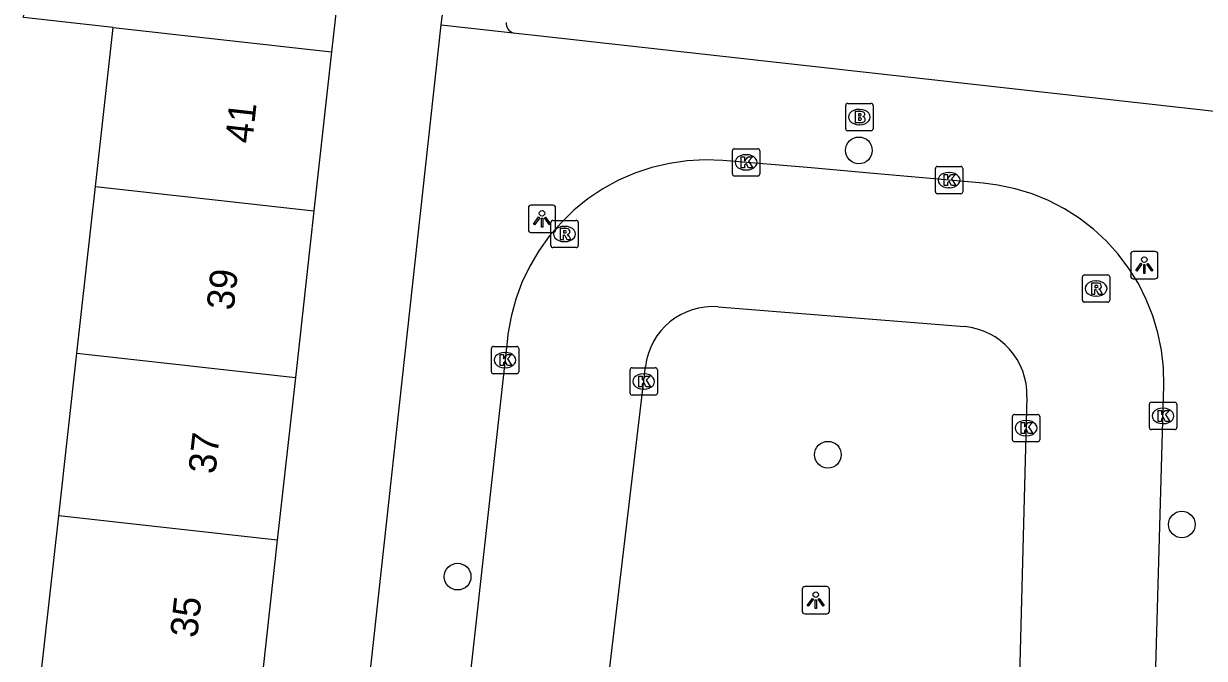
# Model space of a CAD drawing. Extents: x 162026 to 163499, y 387297 to 388169.
# Drawn here: x 162786.6 to 162829.85, y 387689.36 to 387712.6 of the extents above; entities that cross this region are included whole.
import ezdxf

# ---------------------------------------------------------------- set-up
doc = ezdxf.new("R2010")
doc.units = 0
for name, color, linetype in [('IMGEO_Boom', 7, 'Continuous'), ('IMGEO_Brandkraan', 7, 'Continuous'), ('IMGEO_Kolk', 7, 'Continuous'), ('IMGEO_Lichtpunt', 7, 'Continuous'), ('IMGEO_Pand', 7, 'Continuous'), ('IMGEO_Pand_nummerreeks', 7, 'Continuous'), ('IMGEO_Rijbaan_lokaal_open', 7, 'Continuous'), ('IMGEO_Rioolput', 7, 'Continuous'), ('IMGEO_Voetpad_open', 7, 'Continuous')]:
    doc.layers.add(name, color=color, linetype=linetype)

msp = doc.modelspace()

# ---------------------------------------------------------------- linework, layer by layer
at = {"layer": 'IMGEO_Boom'}
for centre in [(162817.199, 387707.958), (162816.064, 387696.815), (162829.027, 387694.259), (162802.499, 387692.351)]:
    msp.add_circle(centre, 0.489, dxfattribs=at)
at = {"layer": 'IMGEO_Brandkraan'}
for p, q in [((162816.715, 387708.752), (162816.715, 387709.604)), ((162816.79, 387709.678), (162817.642, 387709.678)), ((162817.203, 387709.458), (162817.228, 387709.458)), ((162817.716, 387709.604), (162817.716, 387708.752)), ((162817.226, 387708.898), (162817.201, 387708.898)), ((162817.642, 387708.678), (162816.79, 387708.678))]:
    msp.add_line(p, q, dxfattribs=at)
for points in [[(162816.715, 387708.752), (162816.715, 387709.604)], [(162816.79, 387709.678), (162817.642, 387709.678)], [(162817.063, 387709.378), (162817.063, 387708.978), (162817.276, 387708.978)], [(162817.294, 387709.378), (162817.063, 387709.378)], [(162817.716, 387709.604), (162817.716, 387708.752)], [(162817.242, 387709.297), (162817.188, 387709.297), (162817.188, 387709.221)], [(162817.188, 387709.221), (162817.241, 387709.221)], [(162817.25, 387709.145), (162817.188, 387709.145), (162817.188, 387709.064)], [(162817.188, 387709.064), (162817.25, 387709.064)], [(162817.642, 387708.678), (162816.79, 387708.678)]]:
    msp.add_lwpolyline(points, dxfattribs=at)
for centre, radius, start, end in [((162816.792, 387709.602), 0.0765, 91.552, 178.448), ((162816.792, 387709.602), 0.0765, 91.552, 178.448), ((162817.298, 387709.233), 0.145, 59.4692, 91.5367), ((162817.323, 387709.28), 0.0922, 285.5137, 58.1501), ((162817.64, 387709.602), 0.0765, 1.552, 88.448), ((162817.64, 387709.602), 0.0765, 1.552, 88.448), ((162817.243, 387709.259), 0.0379, 267.8285, 90.9355), ((162817.251, 387709.104), 0.0404, 269.8759, 90.5077), ((162817.282, 387709.229), 0.251, 268.6676, 293.5347), ((162817.328, 387709.088), 0.105, 301.3115, 78.989), ((162816.792, 387708.754), 0.0765, 181.552, 268.448), ((162816.792, 387708.754), 0.0765, 181.552, 268.448), ((162817.64, 387708.754), 0.0765, 271.552, 358.448), ((162817.64, 387708.754), 0.0765, 271.552, 358.448)]:
    msp.add_arc(centre, radius, start, end, dxfattribs=at)
for centre, major_axis, ratio, start_param, end_param in [((162817.202, 387709.178), (-0.387, 0.002), 0.722429, 4.712389, 7.853982), ((162817.227, 387709.178), (-0.39, 0.002), 0.717154, 1.570796, 4.712389)]:
    msp.add_ellipse(centre, major_axis=major_axis, ratio=ratio, start_param=start_param, end_param=end_param, dxfattribs=at)
at = {"layer": 'IMGEO_Kolk'}
for p, q in [((162812.641, 387708.019), (162813.493, 387708.019)), ((162812.566, 387707.093), (162812.566, 387707.945)), ((162813.054, 387707.799), (162813.079, 387707.799)), ((162813.567, 387707.945), (162813.567, 387707.093)), ((162813.077, 387707.239), (162813.052, 387707.239)), ((162820.001, 387706.443), (162820.001, 387707.295)), ((162820.076, 387707.369), (162820.928, 387707.369)), ((162820.489, 387707.149), (162820.514, 387707.149)), ((162821.002, 387707.295), (162821.002, 387706.443)), ((162813.493, 387707.019), (162812.641, 387707.019)), ((162820.928, 387706.369), (162820.076, 387706.369)), ((162820.512, 387706.589), (162820.487, 387706.589)), ((162803.736, 387699.852), (162803.736, 387700.704)), ((162803.811, 387700.778), (162804.663, 387700.778)), ((162804.737, 387700.704), (162804.737, 387699.852)), ((162804.224, 387700.558), (162804.249, 387700.558)), ((162804.247, 387699.998), (162804.222, 387699.998)), ((162808.815, 387699.07), (162808.815, 387699.922)), ((162808.89, 387699.996), (162809.742, 387699.996)), ((162809.816, 387699.922), (162809.816, 387699.07)), ((162804.663, 387699.778), (162803.811, 387699.778)), ((162809.303, 387699.776), (162809.328, 387699.776)), ((162809.742, 387698.996), (162808.89, 387698.996)), ((162809.326, 387699.216), (162809.301, 387699.216)), ((162827.838, 387697.808), (162827.838, 387698.66)), ((162827.913, 387698.734), (162828.765, 387698.734)), ((162828.326, 387698.514), (162828.351, 387698.514)), ((162828.839, 387698.66), (162828.839, 387697.808)), ((162822.823, 387697.364), (162822.823, 387698.216)), ((162822.898, 387698.29), (162823.75, 387698.29)), ((162823.311, 387698.07), (162823.336, 387698.07)), ((162823.824, 387698.216), (162823.824, 387697.364)), ((162828.765, 387697.734), (162827.913, 387697.734)), ((162828.349, 387697.954), (162828.324, 387697.954)), ((162823.75, 387697.29), (162822.898, 387697.29)), ((162823.334, 387697.51), (162823.309, 387697.51))]:
    msp.add_line(p, q, dxfattribs=at)
for points in [[(162812.641, 387708.019), (162813.493, 387708.019)], [(162812.566, 387707.093), (162812.566, 387707.945)], [(162812.887, 387707.719), (162813.01, 387707.719), (162813.01, 387707.568), (162813.14, 387707.719), (162813.304, 387707.719), (162813.158, 387707.568), (162813.311, 387707.319), (162813.159, 387707.319), (162813.074, 387707.483), (162813.01, 387707.416), (162813.01, 387707.319), (162812.887, 387707.319), (162812.887, 387707.719)], [(162813.567, 387707.945), (162813.567, 387707.093)], [(162820.001, 387706.443), (162820.001, 387707.295)], [(162820.076, 387707.369), (162820.928, 387707.369)], [(162821.002, 387707.295), (162821.002, 387706.443)], [(162813.493, 387707.019), (162812.641, 387707.019)], [(162820.322, 387707.069), (162820.445, 387707.069), (162820.445, 387706.918), (162820.575, 387707.069), (162820.739, 387707.069), (162820.593, 387706.918), (162820.746, 387706.669), (162820.594, 387706.669), (162820.509, 387706.833), (162820.445, 387706.766), (162820.445, 387706.669), (162820.322, 387706.669), (162820.322, 387707.069)], [(162820.928, 387706.369), (162820.076, 387706.369)], [(162803.736, 387699.852), (162803.736, 387700.704)], [(162803.811, 387700.778), (162804.663, 387700.778)], [(162804.737, 387700.704), (162804.737, 387699.852)], [(162804.057, 387700.478), (162804.18, 387700.478), (162804.18, 387700.327), (162804.31, 387700.478), (162804.474, 387700.478), (162804.328, 387700.327), (162804.481, 387700.078), (162804.329, 387700.078), (162804.244, 387700.242), (162804.18, 387700.175), (162804.18, 387700.078), (162804.057, 387700.078), (162804.057, 387700.478)], [(162808.815, 387699.07), (162808.815, 387699.922)], [(162808.89, 387699.996), (162809.742, 387699.996)], [(162809.816, 387699.922), (162809.816, 387699.07)], [(162804.663, 387699.778), (162803.811, 387699.778)], [(162809.136, 387699.696), (162809.259, 387699.696), (162809.259, 387699.545), (162809.389, 387699.696), (162809.553, 387699.696), (162809.407, 387699.545), (162809.56, 387699.296), (162809.408, 387699.296), (162809.323, 387699.46), (162809.259, 387699.393), (162809.259, 387699.296), (162809.136, 387699.296), (162809.136, 387699.696)], [(162809.742, 387698.996), (162808.89, 387698.996)], [(162827.838, 387697.808), (162827.838, 387698.66)], [(162827.913, 387698.734), (162828.765, 387698.734)], [(162828.839, 387698.66), (162828.839, 387697.808)], [(162822.823, 387697.364), (162822.823, 387698.216)], [(162822.898, 387698.29), (162823.75, 387698.29)], [(162823.824, 387698.216), (162823.824, 387697.364)], [(162828.159, 387698.434), (162828.282, 387698.434), (162828.282, 387698.283), (162828.412, 387698.434), (162828.576, 387698.434), (162828.43, 387698.283), (162828.583, 387698.034), (162828.431, 387698.034), (162828.346, 387698.198), (162828.282, 387698.131), (162828.282, 387698.034), (162828.159, 387698.034), (162828.159, 387698.434)], [(162823.144, 387697.99), (162823.267, 387697.99), (162823.267, 387697.839), (162823.397, 387697.99), (162823.561, 387697.99), (162823.415, 387697.839), (162823.568, 387697.59), (162823.416, 387697.59), (162823.331, 387697.754), (162823.267, 387697.687), (162823.267, 387697.59), (162823.144, 387697.59), (162823.144, 387697.99)], [(162828.765, 387697.734), (162827.913, 387697.734)], [(162823.75, 387697.29), (162822.898, 387697.29)]]:
    msp.add_lwpolyline(points, dxfattribs=at)
for centre, start, end in [((162812.643, 387707.943), 91.552, 178.448), ((162812.643, 387707.943), 91.552, 178.448), ((162813.491, 387707.943), 1.552, 88.448), ((162813.491, 387707.943), 1.552, 88.448), ((162820.078, 387707.293), 91.552, 178.448), ((162820.078, 387707.293), 91.552, 178.448), ((162820.926, 387707.293), 1.552, 88.448), ((162820.926, 387707.293), 1.552, 88.448), ((162812.643, 387707.095), 181.552, 268.448), ((162812.643, 387707.095), 181.552, 268.448), ((162813.491, 387707.095), 271.552, 358.448), ((162813.491, 387707.095), 271.552, 358.448), ((162820.078, 387706.445), 181.552, 268.448), ((162820.078, 387706.445), 181.552, 268.448), ((162820.926, 387706.445), 271.552, 358.448), ((162820.926, 387706.445), 271.552, 358.448), ((162803.813, 387700.702), 91.552, 178.448), ((162803.813, 387700.702), 91.552, 178.448), ((162804.661, 387700.702), 1.552, 88.448), ((162804.661, 387700.702), 1.552, 88.448), ((162803.813, 387699.854), 181.552, 268.448), ((162803.813, 387699.854), 181.552, 268.448), ((162804.661, 387699.854), 271.552, 358.448), ((162804.661, 387699.854), 271.552, 358.448), ((162808.892, 387699.92), 91.552, 178.448), ((162808.892, 387699.92), 91.552, 178.448), ((162809.74, 387699.92), 1.552, 88.448), ((162809.74, 387699.92), 1.552, 88.448), ((162808.892, 387699.072), 181.552, 268.448), ((162808.892, 387699.072), 181.552, 268.448), ((162809.74, 387699.072), 271.552, 358.448), ((162809.74, 387699.072), 271.552, 358.448), ((162827.915, 387698.658), 91.552, 178.448), ((162827.915, 387698.658), 91.552, 178.448), ((162828.763, 387698.658), 1.552, 88.448), ((162828.763, 387698.658), 1.552, 88.448), ((162822.9, 387698.214), 91.552, 178.448), ((162822.9, 387698.214), 91.552, 178.448), ((162823.748, 387698.214), 1.552, 88.448), ((162823.748, 387698.214), 1.552, 88.448), ((162827.915, 387697.81), 181.552, 268.448), ((162827.915, 387697.81), 181.552, 268.448), ((162828.763, 387697.81), 271.552, 358.448), ((162828.763, 387697.81), 271.552, 358.448), ((162822.9, 387697.366), 181.552, 268.448), ((162822.9, 387697.366), 181.552, 268.448), ((162823.748, 387697.366), 271.552, 358.448), ((162823.748, 387697.366), 271.552, 358.448)]:
    msp.add_arc(centre, 0.0765, start, end, dxfattribs=at)
for centre, major_axis, ratio, start_param, end_param in [((162813.053, 387707.519), (-0.387, 0.002), 0.722429, 4.712389, 7.853982), ((162813.078, 387707.519), (-0.39, 0.002), 0.717154, 1.570796, 4.712389), ((162820.488, 387706.869), (-0.387, 0.002), 0.722429, 4.712389, 7.853982), ((162820.513, 387706.869), (-0.39, 0.002), 0.717154, 1.570796, 4.712389), ((162804.223, 387700.278), (-0.387, 0.002), 0.722429, 4.712389, 7.853982), ((162804.248, 387700.278), (-0.39, 0.002), 0.717154, 1.570796, 4.712389), ((162809.302, 387699.496), (-0.387, 0.002), 0.722429, 4.712389, 7.853982), ((162809.327, 387699.496), (-0.39, 0.002), 0.717154, 1.570796, 4.712389), ((162828.325, 387698.234), (-0.387, 0.002), 0.722429, 4.712389, 7.853982), ((162828.35, 387698.234), (-0.39, 0.002), 0.717154, 1.570796, 4.712389), ((162823.31, 387697.79), (-0.387, 0.002), 0.722429, 4.712389, 7.853982), ((162823.335, 387697.79), (-0.39, 0.002), 0.717154, 1.570796, 4.712389)]:
    msp.add_ellipse(centre, major_axis=major_axis, ratio=ratio, start_param=start_param, end_param=end_param, dxfattribs=at)
at = {"layer": 'IMGEO_Lichtpunt'}
for p, q in [((162805.093, 387705.855), (162805.093, 387705.048)), ((162805.093, 387705.855), (162805.093, 387705.048)), ((162805.995, 387705.95), (162805.187, 387705.95)), ((162805.995, 387705.95), (162805.187, 387705.95)), ((162806.089, 387705.048), (162806.089, 387705.855)), ((162806.089, 387705.048), (162806.089, 387705.855)), ((162805.187, 387704.954), (162805.995, 387704.954)), ((162805.187, 387704.954), (162805.995, 387704.954)), ((162827.154, 387704.158), (162827.154, 387703.351)), ((162827.154, 387704.158), (162827.154, 387703.351)), ((162828.056, 387704.253), (162827.248, 387704.253)), ((162828.056, 387704.253), (162827.248, 387704.253)), ((162828.15, 387703.351), (162828.15, 387704.158)), ((162828.15, 387703.351), (162828.15, 387704.158)), ((162827.248, 387703.257), (162828.056, 387703.257)), ((162827.248, 387703.257), (162828.056, 387703.257)), ((162815.121, 387691.892), (162815.121, 387691.085)), ((162815.121, 387691.892), (162815.121, 387691.085)), ((162816.023, 387691.987), (162815.215, 387691.987)), ((162816.023, 387691.987), (162815.215, 387691.987)), ((162816.117, 387691.085), (162816.117, 387691.892)), ((162816.117, 387691.085), (162816.117, 387691.892)), ((162815.215, 387690.991), (162816.023, 387690.991)), ((162815.215, 387690.991), (162816.023, 387690.991))]:
    msp.add_line(p, q, dxfattribs=at)
for points in [[(162805.467, 387705.519), (162805.506, 387705.491), (162805.318, 387705.229), (162805.28, 387705.256), (162805.467, 387705.519)], [(162805.569, 387705.471), (162805.616, 387705.471), (162805.616, 387705.149), (162805.569, 387705.149), (162805.569, 387705.471)], [(162805.679, 387705.491), (162805.717, 387705.518), (162805.904, 387705.256), (162805.865, 387705.228), (162805.679, 387705.491)], [(162827.528, 387703.822), (162827.567, 387703.794), (162827.379, 387703.532), (162827.341, 387703.559), (162827.528, 387703.822)], [(162827.63, 387703.774), (162827.677, 387703.774), (162827.677, 387703.452), (162827.63, 387703.452), (162827.63, 387703.774)], [(162827.74, 387703.794), (162827.778, 387703.821), (162827.965, 387703.559), (162827.926, 387703.531), (162827.74, 387703.794)], [(162815.495, 387691.556), (162815.534, 387691.528), (162815.346, 387691.266), (162815.308, 387691.293), (162815.495, 387691.556)], [(162815.597, 387691.508), (162815.644, 387691.508), (162815.644, 387691.186), (162815.597, 387691.186), (162815.597, 387691.508)], [(162815.707, 387691.528), (162815.745, 387691.555), (162815.932, 387691.293), (162815.893, 387691.265), (162815.707, 387691.528)]]:
    msp.add_lwpolyline(points, dxfattribs=at)
for centre in [(162805.592, 387705.653), (162827.653, 387703.956), (162815.62, 387691.69)]:
    msp.add_circle(centre, 0.0994, dxfattribs=at)
for centre, start, end in [((162805.187, 387705.855), 90, 180), ((162805.187, 387705.855), 90, 180), ((162805.995, 387705.855), 0, 90), ((162805.995, 387705.855), 0, 90), ((162805.187, 387705.048), 180, 270), ((162805.187, 387705.048), 180, 270), ((162805.995, 387705.048), 270, 0), ((162805.995, 387705.048), 270, 360), ((162827.248, 387704.158), 90, 180), ((162827.248, 387704.158), 90, 180), ((162828.056, 387704.158), 0, 90), ((162828.056, 387704.158), 0, 90), ((162827.248, 387703.351), 180, 270), ((162827.248, 387703.351), 180, 270), ((162828.056, 387703.351), 270, 0), ((162828.056, 387703.351), 270, 360), ((162815.215, 387691.892), 90, 180), ((162815.215, 387691.892), 90, 180), ((162816.023, 387691.892), 0, 90), ((162816.023, 387691.892), 0, 90), ((162815.215, 387691.085), 180, 270), ((162815.215, 387691.085), 180, 270), ((162816.023, 387691.085), 270, 0), ((162816.023, 387691.085), 270, 360)]:
    msp.add_arc(centre, 0.0946, start, end, dxfattribs=at)
at = {"layer": 'IMGEO_Pand'}
for points in [[(162789.882, 387712.462), (162786.602, 387712.828), (162787.275, 387718.862), (162790.554, 387718.497), (162793.59, 387718.159), (162798.559, 387717.605), (162797.886, 387711.569)], [(162789.232, 387706.631), (162789.882, 387712.462)], [(162789.882, 387712.462), (162797.886, 387711.569)], [(162797.886, 387711.569), (162797.237, 387705.739)], [(162788.552, 387700.53), (162789.232, 387706.631)], [(162789.232, 387706.631), (162797.237, 387705.739)], [(162797.237, 387705.739), (162796.557, 387699.638)], [(162787.889, 387694.577), (162788.552, 387700.53)], [(162788.552, 387700.53), (162796.557, 387699.638)], [(162796.557, 387699.638), (162795.894, 387693.685)], [(162787.222, 387688.587), (162787.889, 387694.577)], [(162795.894, 387693.685), (162787.889, 387694.577)], [(162795.894, 387693.685), (162795.227, 387687.695)]]:
    msp.add_lwpolyline(points, dxfattribs=at)
at = {"layer": 'IMGEO_Rijbaan_lokaal_open'}
for points in [[(162827.078, 387653.834), (162828.365, 387699.346), (162828.352, 387699.995), (162828.281, 387700.641), (162828.152, 387701.277), (162827.967, 387701.9), (162827.727, 387702.503), (162827.435, 387703.083), (162827.091, 387703.634), (162826.7, 387704.153), (162826.264, 387704.634), (162825.787, 387705.075), (162825.272, 387705.471), (162824.724, 387705.819), (162824.147, 387706.117), (162823.546, 387706.363), (162822.925, 387706.554), (162822.29, 387706.688), (162821.748, 387706.757), (162817.6, 387707.127), (162815.454, 387707.318), (162812.219, 387707.589), (162811.562, 387707.612), (162810.906, 387707.577), (162810.256, 387707.483), (162809.617, 387707.332), (162808.994, 387707.124), (162808.392, 387706.861), (162807.815, 387706.546), (162807.27, 387706.18), (162806.759, 387705.767), (162806.287, 387705.31), (162805.857, 387704.813), (162805.474, 387704.279), (162805.14, 387703.713), (162804.858, 387703.12), (162804.631, 387702.504), (162804.459, 387701.87), (162804.344, 387701.223), (162804.325, 387701.065), (162800.116, 387663.148)], [(162812.047, 387702.231), (162821.061, 387701.505)], [(162805.42, 387664.036), (162807.842, 387687.07), (162809.381, 387700.049)], [(162823.355, 387698.933), (162822.395, 387662.678)]]:
    msp.add_lwpolyline(points, dxfattribs=at)
for centre, radius, start, end in [((162811.846, 387699.757), 2.482, 85.3526, 173.245), ((162820.842, 387699.001), 2.514, 358.461, 84.9994)]:
    msp.add_arc(centre, radius, start, end, dxfattribs=at)
at = {"layer": 'IMGEO_Rioolput'}
for p, q in [((162805.915, 387704.47), (162805.915, 387705.322)), ((162805.99, 387705.396), (162806.842, 387705.396)), ((162806.403, 387705.176), (162806.428, 387705.176)), ((162806.916, 387705.322), (162806.916, 387704.47)), ((162806.426, 387704.616), (162806.401, 387704.616)), ((162806.842, 387704.396), (162805.99, 387704.396)), ((162825.386, 387702.471), (162825.386, 387703.323)), ((162825.461, 387703.397), (162826.313, 387703.397)), ((162826.387, 387703.323), (162826.387, 387702.471)), ((162825.874, 387703.177), (162825.899, 387703.177)), ((162826.313, 387702.397), (162825.461, 387702.397)), ((162825.897, 387702.617), (162825.872, 387702.617))]:
    msp.add_line(p, q, dxfattribs=at)
for points in [[(162805.915, 387704.47), (162805.915, 387705.322)], [(162805.99, 387705.396), (162806.842, 387705.396)], [(162806.504, 387705.094), (162806.252, 387705.096), (162806.252, 387704.696)], [(162806.43, 387705.015), (162806.376, 387705.015), (162806.376, 387704.934)], [(162806.916, 387705.322), (162806.916, 387704.47)], [(162806.252, 387704.696), (162806.376, 387704.696), (162806.376, 387704.858), (162806.387, 387704.858)], [(162806.376, 387704.934), (162806.428, 387704.934)], [(162806.434, 387704.829), (162806.505, 387704.696), (162806.645, 387704.696), (162806.58, 387704.822)], [(162806.842, 387704.396), (162805.99, 387704.396)], [(162825.386, 387702.471), (162825.386, 387703.323)], [(162825.461, 387703.397), (162826.313, 387703.397)], [(162826.387, 387703.323), (162826.387, 387702.471)], [(162825.975, 387703.095), (162825.723, 387703.097), (162825.723, 387702.697)], [(162825.723, 387702.697), (162825.847, 387702.697), (162825.847, 387702.859), (162825.858, 387702.859)], [(162825.901, 387703.016), (162825.847, 387703.016), (162825.847, 387702.935)], [(162825.847, 387702.935), (162825.899, 387702.935)], [(162825.905, 387702.83), (162825.976, 387702.697), (162826.116, 387702.697), (162826.051, 387702.823)], [(162826.313, 387702.397), (162825.461, 387702.397)]]:
    msp.add_lwpolyline(points, dxfattribs=at)
for centre, radius, start, end in [((162805.992, 387705.32), 0.0765, 91.552, 178.448), ((162805.992, 387705.32), 0.0765, 91.552, 178.448), ((162806.436, 387704.919), 0.0964, 77.0061, 93.1865), ((162806.45, 387704.976), 0.0378, 276.6634, 79.6772), ((162806.503, 387704.984), 0.109, 350.3612, 89.416), ((162806.84, 387705.32), 0.0765, 1.552, 88.448), ((162806.84, 387705.32), 0.0765, 1.552, 88.448), ((162806.386, 387704.805), 0.0533, 26.0293, 88.6989), ((162806.412, 387705.123), 0.19, 274.7715, 282.9687), ((162806.501, 387704.984), 0.112, 277.5842, 350.9817), ((162806.485, 387704.769), 0.108, 29.5134, 73.7905), ((162805.992, 387704.472), 0.0765, 181.552, 268.448), ((162805.992, 387704.472), 0.0765, 181.552, 268.448), ((162806.84, 387704.472), 0.0765, 271.552, 358.448), ((162806.84, 387704.472), 0.0765, 271.552, 358.448), ((162825.463, 387703.321), 0.0765, 91.552, 178.448), ((162825.463, 387703.321), 0.0765, 91.552, 178.448), ((162826.311, 387703.321), 0.0765, 1.552, 88.448), ((162826.311, 387703.321), 0.0765, 1.552, 88.448), ((162825.857, 387702.806), 0.0533, 26.0293, 88.6989), ((162825.883, 387703.124), 0.19, 274.7715, 282.9687), ((162825.907, 387702.92), 0.0964, 77.0061, 93.1865), ((162825.921, 387702.977), 0.0378, 276.6634, 79.6772), ((162825.974, 387702.985), 0.109, 350.3612, 89.416), ((162825.972, 387702.985), 0.112, 277.5842, 350.9817), ((162825.956, 387702.77), 0.108, 29.5134, 73.7905), ((162825.463, 387702.473), 0.0765, 181.552, 268.448), ((162825.463, 387702.473), 0.0765, 181.552, 268.448), ((162826.311, 387702.473), 0.0765, 271.552, 358.448), ((162826.311, 387702.473), 0.0765, 271.552, 358.448)]:
    msp.add_arc(centre, radius, start, end, dxfattribs=at)
for centre, major_axis, ratio, start_param, end_param in [((162806.402, 387704.896), (-0.387, 0.002), 0.722429, 4.712389, 7.853982), ((162806.427, 387704.896), (-0.39, 0.002), 0.717154, 1.570796, 4.712389), ((162825.873, 387702.897), (-0.387, 0.002), 0.722429, 4.712389, 7.853982), ((162825.898, 387702.897), (-0.39, 0.002), 0.717154, 1.570796, 4.712389)]:
    msp.add_ellipse(centre, major_axis=major_axis, ratio=ratio, start_param=start_param, end_param=end_param, dxfattribs=at)
at = {"layer": 'IMGEO_Voetpad_open'}
for points in [[(162801.895, 387712.557), (162802.699, 387718.773)], [(162797.148, 387669.222), (162801.895, 387712.557)], [(162801.895, 387712.557), (162804.529, 387712.262)], [(162804.529, 387712.262), (162805.645, 387712.137), (162818.015, 387710.754), (162832.189, 387709.168)]]:
    msp.add_lwpolyline(points, dxfattribs=at)
msp.add_arc((162804.647, 387712.61), 0.367, 175.4224, 251.2534, dxfattribs=at)

# ---------------------------------------------------------------- texts
at = {"layer": 'IMGEO_Pand_nummerreeks'}
for s, p in [('41', (162794.973, 387708.184)), ('39', (162794.293, 387702.077)), ('37', (162793.625, 387696.083)), ('35', (162792.957, 387690.088))]:
    msp.add_text(s, height=1, rotation=83.6425, dxfattribs=at).set_placement(p)

doc.saveas('drawing.dxf')
